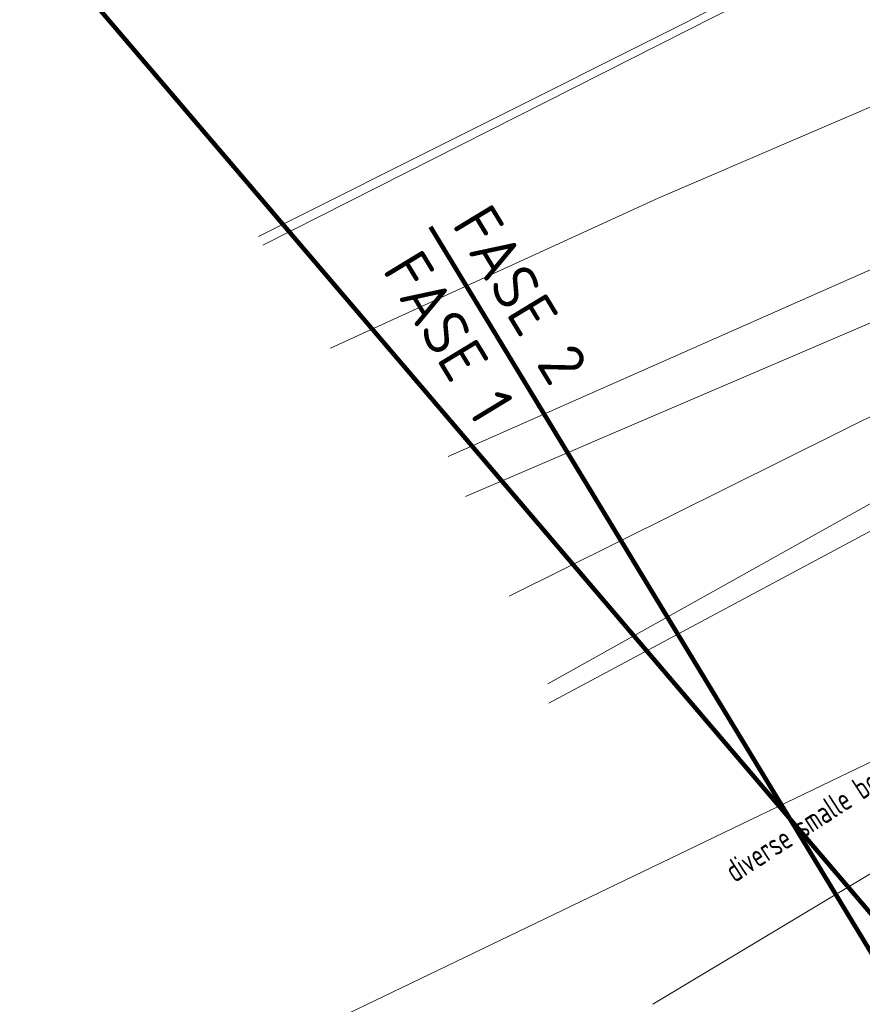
# Model space of a CAD drawing. Header units: metres. Extents: x 163628 to 168255, y 402691 to 405367.
# Tile 804 of 1056: x 165567 to 165577, y 403991 to 404002. Entities that reach past the tile are written whole.
import ezdxf

# ---------------------------------------------------------------- set-up
doc = ezdxf.new("R2010")
doc.units = ezdxf.units.M
doc.linetypes.add('X-CA190022.004-UO-TXT_Tekst 1op200_v0.1$0$AL-TEKENBLADGRENS', pattern=[11.5, 2.5, -1.5, 1, -1.5, 1, -1.5, 2.5])
for name, color, linetype, lineweight in [('X-CA190022.004-UO-DTM inmeting_v0.1$0$B-WE-GW-WATERGANG_BODEM-G', 246, 'Continuous', 0), ('X-CA190022.004-UO-DTM inmeting_v0.1$0$B-WE-GW-WATERGANG_INSTEEK-G', 246, 'Continuous', 0), ('X-CA190022.004-UO-DTM inmeting_v0.1$0$B-WE-GW-WATERGANG_WATERLIJN-G', 246, 'Continuous', 0), ('X-CA190022.004-UO-DTM inmeting_v0.1$0$B-WE-VH-KANTOPSLUITING_ACHTERKANTBAND-G', 246, 'Continuous', 0), ('X-CA190022.004-UO-DTM inmeting_v0.1$0$B-WE-VH-KANTOPSLUITING_VOORKANTBAND-G', 246, 'Continuous', 0), ('X-CA190022.004-UO-DTM inmeting_v0.1$0$B-WE-WH-AANPIJLING-T18', 246, 'Continuous', 0), ('X-CA190022.004-UO-KAD_Percelen$0$B-WE-KG-GRENS_PERCEEL-GV', 150, 'Continuous', 9), ('X-CA190022.004-UO-TXT_Tekst 1op200_v0.1$0$X-XX-AL-FASE GRENS', 10, 'X-CA190022.004-UO-TXT_Tekst 1op200_v0.1$0$AL-TEKENBLADGRENS', 35), ('X-CA190022.004-UO-TXT_Tekst 1op200_v0.1$0$X-XX-AL-TEKENBLADGRENS-G', 7, 'X-CA190022.004-UO-TXT_Tekst 1op200_v0.1$0$AL-TEKENBLADGRENS', 35)]:
    doc.layers.add(name, color=color, linetype=linetype, lineweight=lineweight)
doc.layers.add('X-CA190022.004-UO-DTM inmeting_v0.1$0$X-XX-AL-MEETPUNT-S', color=246, linetype='Continuous', lineweight=0, plot=False)
doc.styles.add('X-CA190022.004-UO-DTM inmeting_v0.1$0$NLCS-ISO', font='isocpeur.ttf', dxfattribs={"height": 2.5})
doc.styles.add('X-CA190022.004-UO-TXT_Tekst 1op200_v0.1$0$NLCS-ISO-M200-T25', font='NLCS-ISO.ttf', dxfattribs={"height": 0.5})

# ---------------------------------------------------------------- blocks, each defined once
blk = doc.blocks.new('X-CA190022.004-UO-DTM inmeting_v0.1$0$punt')
at = {"color": 0, "lineweight": -2}
blk.add_line((0, 0), (0, 0), dxfattribs=at)

msp = doc.modelspace()

# ---------------------------------------------------------------- linework, layer by layer
at = {"layer": 'X-CA190022.004-UO-DTM inmeting_v0.1$0$B-WE-GW-WATERGANG_BODEM-G'}
for points in [[(165572.191, 403996.814, 7.337), (165580.19, 404000.24, 7.164), (165580.968, 403999.143, 7.133)], [(165572.673, 403995.713, 7.177), (165580.528, 403999.615, 7.042)], [(165573.099, 403994.746, 7.143), (165580.968, 403999.143, 7.133)]]:
    msp.add_polyline3d(points, dxfattribs=at)
at = {"layer": 'X-CA190022.004-UO-DTM inmeting_v0.1$0$B-WE-GW-WATERGANG_INSTEEK-G'}
msp.add_polyline3d([(165574.258, 403991.214, 9.783), (165578.378, 403993.686, 9.821), (165580.481, 403994.79, 9.585), (165582.608, 403997.23, 9.205), (165583.119, 403998.511, 9.068), (165581.406, 404002.607, 9.036), (165577.815, 404001.605, 8.942), (165574.315, 404000.102, 8.98), (165570.705, 403998.449, 8.973)], dxfattribs=at)
at = {"layer": 'X-CA190022.004-UO-DTM inmeting_v0.1$0$B-WE-GW-WATERGANG_WATERLIJN-G'}
for points in [[(165572.002, 403997.253, 7.472), (165579.955, 404000.769, 7.461)], [(165573.11, 403994.533, 7.46), (165580.937, 403998.721, 7.467)]]:
    msp.add_polyline3d(points, dxfattribs=at)
at = {"layer": 'X-CA190022.004-UO-DTM inmeting_v0.1$0$B-WE-VH-KANTOPSLUITING_ACHTERKANTBAND-G'}
msp.add_polyline3d([(165569.956, 403999.582, 9.083), (165574.636, 404001.951, 9.056), (165578.85, 404004.084, 9.027), (165578.804, 404004.202, 9.022)], dxfattribs=at)
at = {"layer": 'X-CA190022.004-UO-DTM inmeting_v0.1$0$B-WE-VH-KANTOPSLUITING_VOORKANTBAND-G'}
msp.add_polyline3d([(165569.91, 403999.68, 9.1), (165574.608, 404002.03, 9.066), (165578.804, 404004.202, 9.022)], dxfattribs=at)
at = {"layer": 'X-CA190022.004-UO-KAD_Percelen$0$B-WE-KG-GRENS_PERCEEL-GV', "flags": 128}
for points in [[(165876.78, 404133.76), (165810.2, 404106.56), (165743.98, 404077.52), (165725.38, 404071), (165711.02, 404064.79), (165697.8, 404056.67), (165675.73, 404041.52), (165569.64, 403990.51), (165536.1, 403968.17), (165517, 403947.26), (165516.49, 403946.7), (165523.606, 403940.115), (165599.646, 403976.588), (165708.473, 404044.999), (165892.31, 404133.699)], [(165536.1, 403968.17), (165569.64, 403990.51), (165675.73, 404041.52), (165697.8, 404056.67), (165711.02, 404064.79), (165725.38, 404071), (165743.98, 404077.52), (165810.2, 404106.56)]]:
    msp.add_lwpolyline(points, dxfattribs=at)
at = {"layer": 'X-CA190022.004-UO-TXT_Tekst 1op200_v0.1$0$X-XX-AL-FASE GRENS', "ltscale": 0.5, "const_width": 0.05, "flags": 128}
msp.add_lwpolyline([(165585.99, 403976.429), (165571.805, 403999.786)], dxfattribs=at)
at = {"layer": 'X-CA190022.004-UO-TXT_Tekst 1op200_v0.1$0$X-XX-AL-TEKENBLADGRENS-G', "const_width": 0.05, "flags": 128}
msp.add_lwpolyline([(165560.566, 404011.08), (165593.369, 403972.63)], dxfattribs=at)

# ---------------------------------------------------------------- block references
at = {"layer": 'X-CA190022.004-UO-DTM inmeting_v0.1$0$X-XX-AL-MEETPUNT-S', "linetype": 'ByBlock', "lineweight": -2}
for p in [(165574.608, 404002.03, 9.066), (165574.636, 404001.951, 9.056), (165574.315, 404000.102, 8.98), (165569.91, 403999.68, 9.1), (165569.956, 403999.582, 9.083), (165570.705, 403998.449, 8.973), (165572.002, 403997.253, 7.472), (165572.191, 403996.814, 7.337), (165572.673, 403995.713, 7.177), (165573.099, 403994.746, 7.143), (165573.11, 403994.533, 7.46)]:
    msp.add_blockref('X-CA190022.004-UO-DTM inmeting_v0.1$0$punt', p, dxfattribs=at)

# ---------------------------------------------------------------- texts
at = {"layer": 'X-CA190022.004-UO-DTM inmeting_v0.1$0$B-WE-WH-AANPIJLING-T18', "linetype": 'ByBlock', "style": 'X-CA190022.004-UO-DTM inmeting_v0.1$0$NLCS-ISO', "width": 0.7}
msp.add_text('diverse smalle boompjes/bosschage in talud', height=0.25, rotation=33.0322, dxfattribs=at).set_placement((165575.162, 403992.549))
at = {"layer": 'X-CA190022.004-UO-TXT_Tekst 1op200_v0.1$0$X-XX-AL-FASE GRENS', "char_height": 0.5, "attachment_point": 4, "rotation": 301.2698, "style": 'X-CA190022.004-UO-TXT_Tekst 1op200_v0.1$0$NLCS-ISO-M200-T25'}
for s, width, insert in [('FASE 2', 2.34944, (165572.246, 403999.943)), ('FASE 1 ', 2.36936, (165571.479, 403999.441))]:
    msp.add_mtext_dynamic_manual_height_columns(s, width=width, gutter_width=8.75, heights=[0], dxfattribs=dict(at, insert=insert))

doc.saveas('drawing.dxf')
